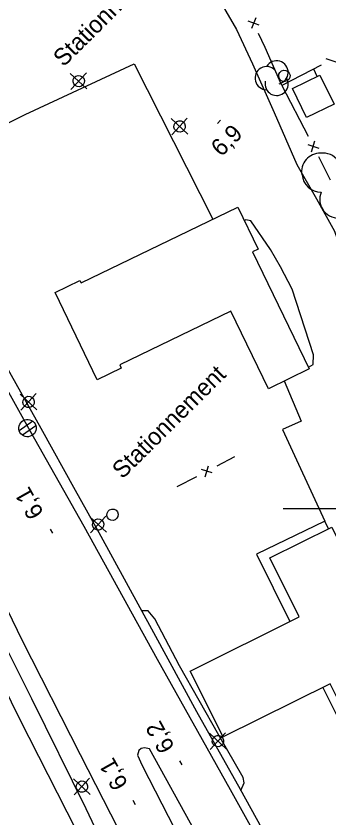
# Model space of a CAD drawing. Extents: x 381879 to 384696, y 5564785 to 5567594.
# Drawn here: x 383743.2 to 383798, y 5566545.7 to 5566686.3 of the extents above; entities that cross this region are included whole.
import ezdxf

# ---------------------------------------------------------------- set-up
doc = ezdxf.new("R2010")
doc.units = 0
for name, color, linetype in [('Niveau 19', 7, 'Continuous'), ('Niveau 21', 7, 'Continuous'), ('Niveau 22', 7, 'Continuous'), ('Niveau 3', 7, 'Continuous'), ('Niveau 31', 7, 'Continuous'), ('Niveau 36', 7, 'Continuous'), ('Niveau 37', 7, 'Continuous'), ('Niveau 44', 7, 'Continuous'), ('Niveau 52', 7, 'Continuous'), ('Niveau 61', 7, 'Continuous')]:
    doc.layers.add(name, color=color, linetype=linetype)

msp = doc.modelspace()

# ---------------------------------------------------------------- linework, layer by layer
at = {"layer": 'Niveau 19'}
msp.add_lwpolyline([(383795.92, 5566675.73), (383795.35, 5566677.02)], dxfattribs=at)
at = {"layer": 'Niveau 21'}
for points in [[(383735.72, 5566631.32), (383745.62, 5566613.56), (383755.02, 5566596.86)], [(383755.02, 5566596.86), (383767.93, 5566573.56), (383780.67, 5566550.72), (383790.58, 5566532.92), (383792.23, 5566530.71), (383794.36, 5566529.12), (383796.26, 5566528.28), (383798.24, 5566528.06), (383800.17, 5566528.13), (383801.26, 5566528.42), (383802.74, 5566528.96), (383823.09, 5566539.02), (383844.7, 5566549.74), (383871.68, 5566562.88), (383874.2, 5566564.44), (383875.36, 5566565.8), (383876.18, 5566567.46), (383876.51, 5566569.01), (383876.65, 5566570.16), (383876.44, 5566571.36), (383876.19, 5566572.48), (383875.7, 5566573.82), (383862.02, 5566601.4), (383850.72, 5566624.73)], [(383775.56, 5566514.83), (383771.2, 5566523.69), (383763.84, 5566538.49), (383754.47, 5566556.79), (383744.23, 5566576.86), (383737.49, 5566590.78)], [(383780.11, 5566526), (383780.81, 5566525.47), (383781.74, 5566525.51), (383782.55, 5566525.89), (383782.91, 5566526.68), (383782.98, 5566527.58), (383782.78, 5566528.36), (383766.55, 5566557.82), (383765.66, 5566558.03), (383765.09, 5566557.92), (383764.67, 5566557.55), (383764.47, 5566556.74), (383765.29, 5566554.91), (383780.11, 5566526)]]:
    msp.add_lwpolyline(points, dxfattribs=at)
at = {"layer": 'Niveau 22'}
for points in [[(383736.23, 5566634.1), (383747.52, 5566614.05), (383753.54, 5566603.18), (383757.7, 5566595.75)], [(383757.7, 5566595.75), (383767.27, 5566578.23), (383774.82, 5566564.38), (383782.43, 5566550.78), (383789.62, 5566537.75), (383792.32, 5566533.2), (383793.87, 5566531.4), (383795.78, 5566530.31), (383797.51, 5566529.71), (383799.23, 5566529.65), (383800.55, 5566529.77), (383801.83, 5566530.23), (383803.37, 5566530.8), (383810.46, 5566534.29), (383831.36, 5566544.77), (383851.56, 5566554.74), (383875.63, 5566566.35)], [(383831.31, 5566399.62), (383825.14, 5566413.33), (383814.61, 5566426.14), (383809.55, 5566433.7), (383806.61, 5566438.8), (383799.33, 5566452.08), (383789.74, 5566470.08), (383781.62, 5566484.9), (383775.69, 5566496.81), (383769.39, 5566510.24), (383762.45, 5566524.93), (383753.75, 5566543.5), (383743.82, 5566563.06), (383730.43, 5566590.21)], [(383733.99, 5566590.28), (383745.86, 5566566.66), (383755.41, 5566547.36), (383763.1, 5566531.09), (383768.84, 5566518.32), (383770.34, 5566515.65), (383771.53, 5566514.66), (383772.74, 5566514.27), (383773.81, 5566514.19), (383774.69, 5566514.41), (383775.56, 5566514.83)]]:
    msp.add_lwpolyline(points, dxfattribs=at)
at = {"layer": 'Niveau 3'}
for p, q in [((383778.45, 5566667.47), (383779.02, 5566668.04)), ((383749.59, 5566595.67), (383749.19, 5566596.37)), ((383772.3, 5566555.02), (383771.9, 5566555.72)), ((383764.1, 5566548.03), (383763.72, 5566548.75))]:
    msp.add_line(p, q, dxfattribs=at)
at = {"layer": 'Niveau 31'}
for points in [[(383796.42, 5566675.97), (383798.91, 5566670.88), (383794.1, 5566668.53), (383791.61, 5566673.62)], [(383780.81, 5566634.59), (383761.35, 5566625.17), (383761.62, 5566624.59), (383757.41, 5566622.56), (383750.03, 5566637.82), (383754.37, 5566639.92), (383754.56, 5566639.52), (383782.05, 5566652.82), (383785.62, 5566645.44), (383784.63, 5566644.96), (383794.56, 5566624.45), (383787.39, 5566620.98)], [(383798.5, 5566596.69), (383814.96, 5566563.56), (383803.82, 5566558.03), (383798.25, 5566569.25), (383779.46, 5566559.92), (383773.71, 5566571.48), (383792.8, 5566580.96), (383787.66, 5566591.3)]]:
    msp.add_lwpolyline(points, close=True, dxfattribs=at)
at = {"layer": 'Niveau 36'}
for p, q in [((383752.68, 5566676.26), (383755.6, 5566673.54)), ((383752.78, 5566673.44), (383755.5, 5566676.36)), ((383770.36, 5566668.33), (383773.28, 5566665.61)), ((383770.46, 5566665.51), (383773.18, 5566668.43)), ((383743.9, 5566620.01), (383746.82, 5566617.29)), ((383744, 5566617.19), (383746.72, 5566620.11)), ((383746.1, 5566615.27), (383743.73, 5566613.61)), ((383744.28, 5566612.87), (383746.65, 5566614.53)), ((383756.09, 5566598.53), (383759.01, 5566595.81)), ((383756.19, 5566595.71), (383758.91, 5566598.63)), ((383777.08, 5566560.56), (383780, 5566557.84)), ((383777.18, 5566557.74), (383779.9, 5566560.66)), ((383753.25, 5566552.57), (383756.17, 5566549.85)), ((383753.35, 5566549.75), (383756.07, 5566552.67))]:
    msp.add_line(p, q, dxfattribs=at)
for centre, major_axis, ratio in [((383790.19, 5566675.82), (0.116, -0.993), 0.99999), ((383754.15, 5566674.9), (0.116, -0.993), 0.99999), ((383771.83, 5566666.97), (0.116, -0.993), 0.99999), ((383745.37, 5566618.65), (0.116, -0.993), 0.99999), ((383745.18, 5566614.07), (0.18, -1.51), 0.99999), ((383760.07, 5566598.87), (0.116, -0.993), 0.99999), ((383757.56, 5566597.17), (0.116, -0.993), 0.99999), ((383778.55, 5566559.2), (0.799, -0.602), 0.999875), ((383754.72, 5566551.21), (0.799, -0.602), 0.999875)]:
    msp.add_ellipse(centre, major_axis=major_axis, ratio=ratio, dxfattribs=at)
at = {"layer": 'Niveau 37'}
for p, q in [((383785.75, 5566684.71), (383783.87, 5566685.42)), ((383785.17, 5566686.01), (383784.46, 5566684.13)), ((383797.47, 5566678.88), (383799.37, 5566678.22)), ((383796.62, 5566677.68), (383789.77, 5566674.14)), ((383789.77, 5566674.14), (383794.34, 5566665.25)), ((383794.3, 5566663.77), (383796.21, 5566663.16)), ((383794.95, 5566662.51), (383795.56, 5566664.42)), ((383796.17, 5566661.69), (383798.21, 5566657.62)), ((383778.39, 5566607.44), (383781.54, 5566609.07)), ((383777.57, 5566606.21), (383775.66, 5566606.81)), ((383776.31, 5566605.55), (383776.92, 5566607.47)), ((383771.42, 5566603.84), (383774.84, 5566605.59))]:
    msp.add_line(p, q, dxfattribs=at)
msp.add_lwpolyline([(383789.77, 5566674.14), (383786.84, 5566680.81), (383785.64, 5566683.25)], dxfattribs=at)
at = {"layer": 'Niveau 44'}
for centre, start, end in [((383788.83, 5566676.44), 282.2692, 149.7262), ((383787.08, 5566675.43), 44.1153, 269.8039), ((383788.83, 5566674.42), 166.9368, 29.6212)]:
    msp.add_arc(centre, 2.03, start, end, dxfattribs=at)
for centre, major_axis, ratio, start_param, end_param in [((383796.97, 5566659.03), (-2.9, 1.52), 0.999079, 3.174232, 5.330893), ((383796.48, 5566659), (-1.58, -2.87), 0.999849, 3.633781, 5.374049), ((383796.58, 5566658.73), (3.27, -0.31), 0.997557, 3.307123, 4.831943), ((383799.68, 5566654.17), (3.28, -0.16), 0.998466, 2.788587, 4.940952)]:
    msp.add_ellipse(centre, major_axis=major_axis, ratio=ratio, start_param=start_param, end_param=end_param, dxfattribs=at)
at = {"layer": 'Niveau 52'}
for points in [[(383709.13, 5566685.56), (383717.28, 5566690.11), (383722.97, 5566692.97), (383728.11, 5566694.67), (383737.2, 5566696.65), (383744.08, 5566697.19), (383755.06, 5566698.02), (383762.39, 5566698.1), (383764.74, 5566698.84), (383766.88, 5566699.72), (383769.41, 5566699.94), (383771.03, 5566699.15), (383772.98, 5566697.44), (383777.63, 5566691.13), (383781.79, 5566683.96), (383784.6, 5566677.96), (383788.41, 5566669.38), (383792.38, 5566660.28), (383795.83, 5566654.26), (383799, 5566648.61), (383799.89, 5566645.91)], [(383723.04, 5566658.15), (383744.74, 5566669.07), (383763.88, 5566677.92), (383777.65, 5566650.69)], [(383794.41, 5566624.75), (383795.24, 5566625.22), (383795.3, 5566626.93), (383791.58, 5566638.42), (383789.53, 5566642.34), (383787.78, 5566645.39), (383784.31, 5566650.39), (383783.47, 5566650.58), (383783.19, 5566650.46)], [(383790.18, 5566622.33), (383793.13, 5566615.3), (383789.88, 5566613.81), (383797.3, 5566597.74)], [(383797.3, 5566597.74), (383785.31, 5566591.97), (383791.18, 5566580.16)], [(383797.93, 5566596.41), (383797.3, 5566597.74)], [(383782.55, 5566550.56), (383783.15, 5566551.85), (383782.95, 5566552.8), (383778.69, 5566560.23), (383771.84, 5566572.38), (383767.5, 5566580.63), (383766.31, 5566582.03), (383765.2, 5566582.01)], [(383796.94, 5566568.6), (383803.16, 5566556.09), (383814.98, 5566561.86), (383814.4, 5566563.21)]]:
    msp.add_lwpolyline(points, dxfattribs=at)
at = {"layer": 'Niveau 61'}
msp.add_lwpolyline([(383790, 5566600), (383800, 5566600), (383810, 5566600)], dxfattribs=at)

# ---------------------------------------------------------------- texts
at = {"layer": 'Niveau 3'}
for s, rotation, p in [('6,9', 44.7717, (383779.13, 5566661.52)), ('6,1', 119.3706, (383748.12, 5566599.16)), ('6,2', 118.9449, (383771.06, 5566558.13)), ('6,1', 119.1874, (383762.89, 5566551.65))]:
    msp.add_text(s, height=3, rotation=rotation, dxfattribs=at).set_placement(p)
at = {"layer": 'Niveau 52'}
for p in [(383751.48, 5566677.27), (383761.81, 5566605.02)]:
    msp.add_text('Stationnement', height=3, rotation=44.7717, dxfattribs=at).set_placement(p)

doc.saveas('drawing.dxf')
